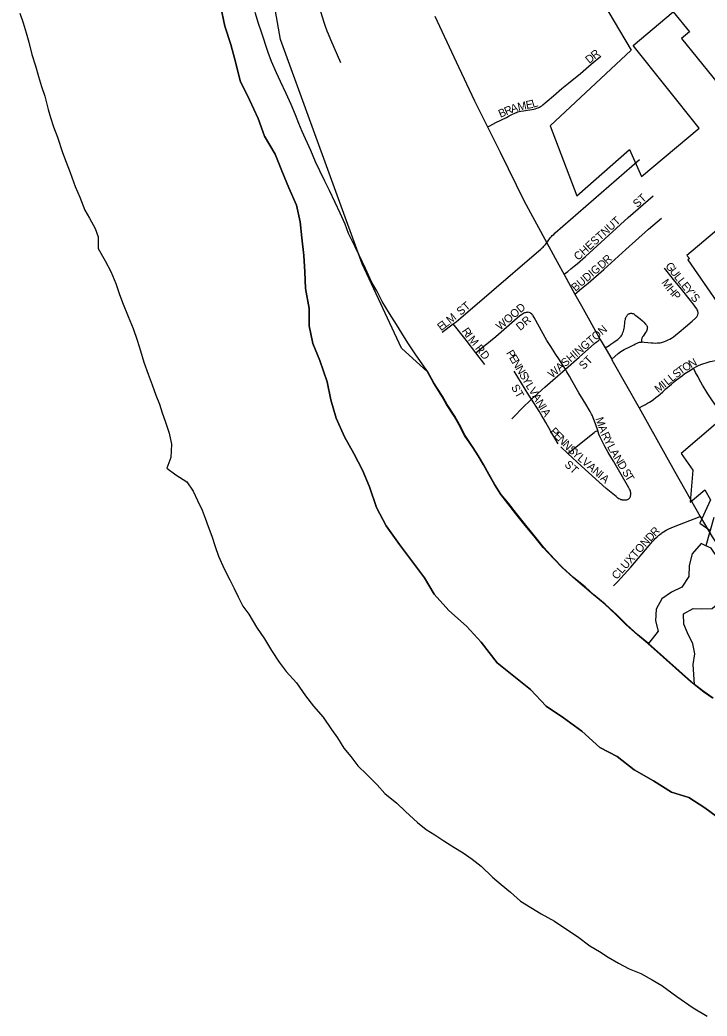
# Model space of a CAD drawing. Extents: x 1451455 to 1749751, y 218250 to 574981.
# Drawn here: x 1602988 to 1607283, y 238958 to 245182 of the extents above; entities that cross this region are included whole.
import ezdxf

# ---------------------------------------------------------------- set-up
doc = ezdxf.new("R2010")
doc.units = 0
for name, color, linetype in [('GM_X_City_Street', 7, 'Continuous'), ('GM_X_City_Street_Text', 7, 'Continuous'), ('GM_X_Corporation', 7, 'Continuous'), ('GM_X_County', 7, 'Continuous'), ('GM_X_Major_River', 7, 'Continuous'), ('GM_X_Township', 7, 'Continuous'), ('GM_X_US_Route', 7, 'Continuous')]:
    doc.layers.add(name, color=color, linetype=linetype)

msp = doc.modelspace()

# ---------------------------------------------------------------- linework, layer by layer
at = {"layer": 'GM_X_City_Street'}
for points in [[(1604994, 244913.7), (1604930.4, 245057.7), (1604915.8, 245092.2), (1604907.7, 245112.2), (1604897.3, 245139.8), (1604889, 245164.7), (1604817.3, 245403.4)], [(1605911.4, 244513), (1605925, 244520), (1605963.7, 244540), (1606028.4, 244573), (1606046.1, 244582.1), (1606066.3, 244592.6), (1606076.9, 244597.7), (1606084.7, 244601.2), (1606091.7, 244604.2), (1606099.1, 244606.8), (1606109.5, 244609.5), (1606119.9, 244611.6), (1606135.5, 244614.6), (1606187.2, 244622.4), (1606199.4, 244624.6), (1606208.9, 244626.8), (1606218.9, 244629.4), (1606227.8, 244632.7), (1606235.4, 244636.8), (1606241.9, 244640.7), (1606249.7, 244645.9), (1606257.5, 244652), (1606270.5, 244662.8), (1606282.9, 244673.5), (1606322.4, 244707.9), (1606376, 244752.7), (1606417.2, 244786.9), (1606491.2, 244847.7), (1606558.3, 244905.1), (1606618.6, 244954.5)], [(1606281.6, 243788.5), (1606298.7, 243814.3), (1606305.4, 243823.2), (1606310.4, 243828.7), (1606315.5, 243833.9), (1606324.6, 243842), (1606334.3, 243850.5), (1606860, 244310.1)], [(1606389.1, 243591.5), (1606399, 243599.6), (1606412.9, 243610.3), (1606431.8, 243625.5), (1606453, 243643.2), (1606470.3, 243658.4), (1606522.4, 243703.1), (1606790.3, 243946.3), (1606945.7, 244083.2)], [(1606457.5, 243468.5), (1606498.6, 243503.5), (1606540.6, 243537.9), (1606636.8, 243621.7), (1606775.1, 243746.9), (1606917.6, 243873.3), (1606997.5, 243942.9)], [(1605697, 243283.8), (1605713.9, 243296.1), (1605743.2, 243319.6), (1605935.2, 243485.6), (1606217.2, 243727), (1606243.7, 243749), (1606253.3, 243757.5), (1606258.7, 243762.7), (1606263.1, 243767.1), (1606269.8, 243774.4), (1606272.5, 243777.7), (1606281.6, 243788.5)], [(1607221.5, 243371.2), (1607218.1, 243376.8), (1607211.5, 243386.6), (1607201.5, 243400.5), (1607179.4, 243428.2), (1607123.4, 243499), (1607074.3, 243560.6), (1607017.5, 243630.9)], [(1606989.9, 243164.6), (1606997.7, 243166.4), (1607005.5, 243168.5), (1607016.8, 243172), (1607027.2, 243175.9), (1607040.8, 243182.2), (1607051.1, 243187.6), (1607060.5, 243193.8), (1607072.8, 243202.4), (1607085.8, 243211.9), (1607099.2, 243222.8), (1607109.7, 243231.5), (1607148.7, 243264.5), (1607190.8, 243299.6), (1607210.4, 243317.9), (1607215.6, 243322.6), (1607219.9, 243327.4), (1607224.2, 243333.9), (1607226.4, 243340), (1607227.3, 243346.5), (1607227.3, 243353), (1607226.4, 243358.2), (1607225.1, 243363.9), (1607221.5, 243371.2)], [(1605837, 243102.3), (1605852, 243114.5), (1605961.7, 243203.5), (1606113.3, 243334.1), (1606122.2, 243341.1), (1606129.1, 243346.3), (1606135.7, 243350.4), (1606139.3, 243352), (1606144.5, 243353.8), (1606147.1, 243354.5), (1606153.8, 243355.6), (1606160.4, 243355.6)], [(1606399.1, 242999.6), (1606382.5, 243024.7), (1606356.6, 243063.9), (1606338.2, 243092), (1606305.9, 243141.9), (1606282.3, 243179.6), (1606201.7, 243322.8), (1606195.1, 243333.6), (1606193.2, 243336.6), (1606190.8, 243340), (1606189.2, 243342), (1606186.8, 243344.3), (1606182.9, 243347.6), (1606181.9, 243348.3), (1606178, 243350.7), (1606176.5, 243351.3), (1606172, 243353.1), (1606168, 243354.4), (1606160.4, 243355.6)], [(1606646.6, 243132.1), (1606670.6, 243148.1), (1606682.4, 243155.9), (1606701, 243168.3), (1606714.5, 243177.7), (1606724.5, 243185), (1606733.6, 243192.9), (1606740.5, 243199.8), (1606745.3, 243205.9), (1606749.6, 243212.8), (1606754, 243221.1), (1606757.4, 243229.7), (1606760.1, 243237.1), (1606762.7, 243246.2), (1606764.8, 243255.4), (1606766.8, 243264.2), (1606767.7, 243273.8), (1606768.5, 243282), (1606769.2, 243289.2), (1606770, 243296.6), (1606771.1, 243304.9), (1606772.2, 243310), (1606773.8, 243315.6), (1606776.1, 243321.4), (1606778.1, 243325.8), (1606780.7, 243330.6), (1606783.5, 243334.8), (1606786.7, 243338.9), (1606790, 243342.5), (1606792.6, 243344.4), (1606795.6, 243346.2), (1606798.5, 243347.5), (1606801.9, 243348.3), (1606806.3, 243348.8), (1606810.6, 243348.8), (1606813.9, 243348.3), (1606816.7, 243347.7), (1606820.6, 243346.4), (1606824.7, 243344.4), (1606832.1, 243340.1), (1606838.8, 243335.4), (1606846, 243329.7), (1606855.5, 243321.8), (1606864.7, 243313.9), (1606878.5, 243301.4), (1606886.8, 243293.1), (1606899.2, 243280.3), (1606903.9, 243274.6), (1606906.8, 243270.5), (1606908.3, 243267.3), (1606909.6, 243262.5), (1606910, 243258.2), (1606909.6, 243253.4), (1606908.7, 243249.1), (1606906.8, 243243.7), (1606903.7, 243237.9), (1606898.7, 243229.6), (1606894, 243221.7), (1606888.3, 243213), (1606884, 243206.5), (1606880.5, 243200.9), (1606877.9, 243196.5), (1606876.2, 243193.1), (1606874.9, 243189.6), (1606874, 243185.6), (1606873.6, 243182.1), (1606873.1, 243177), (1606872.8, 243169.3)], [(1605626.2, 243230.5), (1605697, 243283.8)], [(1605837, 243102.3), (1605776.5, 243181.2), (1605697, 243283.8)], [(1606399.1, 242999.6), (1606483.7, 243074.9), (1606579.5, 243159), (1606590.6, 243168.7), (1606601.7, 243177.4), (1606608.8, 243182.1), (1606615.8, 243185.6)], [(1606686.9, 243061.5), (1606706.5, 243078.3), (1606727.7, 243096.5), (1606735.5, 243103), (1606744.2, 243109.5), (1606754.2, 243116.5), (1606765.5, 243123), (1606777.2, 243129.1), (1606792, 243136), (1606808, 243143.8), (1606824.5, 243151.6), (1606835.8, 243157.5), (1606845.3, 243162.2), (1606853.6, 243165.7), (1606861.4, 243167.9), (1606867.5, 243168.5), (1606872.8, 243169.3)], [(1606872.8, 243169.3), (1606878.8, 243169.4), (1606889.6, 243169), (1606912.2, 243166.4), (1606933, 243164.2), (1606946.9, 243163.3), (1606961.2, 243162.9), (1606972.4, 243163.4), (1606981.2, 243163.8), (1606989.9, 243164.6)], [(1605894, 243028), (1605837, 243102.3)], [(1607197.9, 243005), (1607221, 243017.6), (1607229.5, 243021.8), (1607243.4, 243027.9), (1607251.2, 243031), (1607262.7, 243035.2), (1607277.3, 243040.2), (1607289.7, 243044), (1607301.8, 243047.3), (1607315.6, 243050.6), (1607334.2, 243054.3), (1607366.1, 243059.7), (1607393.6, 243063.2), (1607534.2, 243076.2)], [(1606184.9, 242811.9), (1606169.8, 242836.4), (1606077.6, 242988.1)], [(1606184.9, 242811.9), (1606222.4, 242845.7), (1606251.2, 242870.9), (1606269.3, 242886.4), (1606303.2, 242915.3), (1606399.1, 242999.6)], [(1606599.9, 242615.6), (1606587.3, 242652.3), (1606579.7, 242674.8), (1606572.1, 242695.3), (1606567.1, 242707), (1606560.9, 242719.4), (1606551.6, 242736), (1606525.4, 242779.9), (1606481.6, 242852), (1606436.9, 242928.7), (1606422.6, 242955.1), (1606407.4, 242983.7), (1606399.1, 242999.6)], [(1606858.3, 242757.8), (1606881.6, 242770.6), (1606897.6, 242779.3), (1606910.9, 242786.7), (1606922.6, 242793.6), (1606933.7, 242800.7), (1606947.3, 242810.3), (1606962.2, 242821.6), (1606977.5, 242833.6), (1606989.8, 242843.9), (1607005.6, 242857.6), (1607026.4, 242876.1), (1607060.3, 242906), (1607071.9, 242916), (1607084.7, 242926.7), (1607114.8, 242950.2), (1607128.8, 242960.6), (1607144.5, 242971.8), (1607170, 242988.1), (1607197.9, 243005)], [(1607352.4, 242750.9), (1607317.2, 242802.3), (1607288.3, 242846.2), (1607275.8, 242865.8), (1607255.3, 242899), (1607244.5, 242917.4), (1607235.8, 242933.3), (1607226.7, 242950.9), (1607211.8, 242979), (1607197.9, 243005)], [(1606063.5, 242689.2), (1606143.8, 242771.6), (1606165.9, 242793.7), (1606184.9, 242811.9)], [(1606352.3, 242533.8), (1606304, 242614.4), (1606275.4, 242666.4), (1606260.6, 242692.1), (1606251, 242708.2), (1606233.1, 242737.1), (1606184.9, 242811.9)], [(1606413.6, 242472), (1606577.8, 242604.7), (1606581.6, 242607.5), (1606586, 242610.4), (1606590.3, 242612.5), (1606596.1, 242614.4), (1606599.9, 242615.6)], [(1606796.1, 242190.9), (1606799.8, 242195.4), (1606802.3, 242199.4), (1606804.4, 242204.5), (1606805.5, 242209.4), (1606806.4, 242215), (1606806.6, 242220.9), (1606806.1, 242227.2), (1606805.1, 242233.3), (1606803.5, 242239.1), (1606801.5, 242244), (1606798.2, 242250.6), (1606794.4, 242258), (1606786.4, 242272.4), (1606697.5, 242424.3), (1606665.8, 242479.9), (1606642.9, 242521.4), (1606629.1, 242546.3), (1606617.5, 242569.9), (1606607.2, 242594.4), (1606599.9, 242615.6)], [(1606413.6, 242472), (1606368.1, 242513.8)], [(1606796.1, 242190.9), (1606792.5, 242187.6), (1606788.7, 242185.1), (1606784.3, 242183.2), (1606780.1, 242181.9), (1606775.2, 242181.1), (1606769.4, 242180.7), (1606765.7, 242180.7), (1606760.5, 242181.1), (1606754.7, 242181.8), (1606752.5, 242182.2), (1606747.3, 242183.4), (1606744.9, 242184.2), (1606739.2, 242186.7), (1606732.4, 242190.1), (1606725.8, 242194.4), (1606714.1, 242203), (1606653.4, 242254.9), (1606498.4, 242394.1), (1606413.6, 242472)], [(1606698.5, 241645.8), (1606722.7, 241671.1), (1606764.8, 241715.8), (1606806.7, 241762.5), (1606829.2, 241788.7), (1606921.7, 241898), (1606943, 241922.8), (1606952.6, 241933.5), (1606959.6, 241940.8), (1606971.2, 241952.3), (1606981.1, 241961.5), (1606988.3, 241967.5), (1606996.1, 241973.8), (1606999.4, 241976.4), (1607011.3, 241984.2), (1607027.7, 241993.3), (1607044.8, 242001.5), (1607072.7, 242013.9), (1607241, 242080.1)]]:
    msp.add_lwpolyline(points, dxfattribs=at)
at = {"layer": 'GM_X_Corporation'}
for points in [[(1607317.8, 240943.7), (1607262.2, 240982.4), (1607202.1, 241028.4), (1607181.1, 241046.7), (1606913.4, 241285.1), (1606847.9, 241340), (1606776.6, 241402.9), (1606715.2, 241463.7), (1606643.9, 241530.7), (1606572.5, 241589.7), (1606517, 241638.4), (1606445.6, 241697.3), (1606376.3, 241760.3), (1606324.8, 241815), (1606259.6, 241885.9), (1606200.3, 241958.7), (1606147, 242023.5), (1606087.8, 242096.3), (1606038.5, 242161), (1605993, 242215.7), (1605953.7, 242278.3), (1605918.3, 242340.8), (1605885, 242401.3), (1605851.6, 242457.9), (1605818.1, 242510.4), (1605766.9, 242585.1), (1605731.6, 242653.7), (1605702.2, 242706.1), (1605655, 242778.8), (1605625.5, 242831.3), (1605572.4, 242914.1), (1605535.1, 242982.7), (1605372.7, 243130.3), (1605126.3, 243658.7), (1604616.6, 245058.8), (1604383.4, 246381.5)], [(1605991.7, 246372.4), (1606808.4, 244992.3), (1606301.8, 244519.6), (1606468.2, 244082.7), (1606798.6, 244372.1), (1606873.3, 244204.3), (1607233.4, 244506.4), (1606821.2, 245021.8), (1607071.7, 245232), (1607172.4, 245107.7), (1607123.3, 245066.6), (1607906.8, 244099.1)], [(1607436.3, 243944.5), (1607157.5, 243710.5), (1607173.8, 243690.3), (1607163.9, 243681.9), (1607343.3, 243419.4)], [(1607793.4, 243046.5), (1607120.2, 242473.3), (1607194.2, 242367.6), (1607176.8, 242168.4), (1607268.7, 242245.5), (1607305.1, 242182.4), (1607237.3, 242037), (1607300.5, 241992.8)]]:
    msp.add_lwpolyline(points, dxfattribs=at)
at = {"layer": 'GM_X_County'}
msp.add_lwpolyline([(1604241.4, 245270.8), (1604269.6, 245143.6), (1604305.7, 245029), (1604337.5, 244911.4), (1604364, 244801.3), (1604422.8, 244683.3), (1604476.3, 244566.1), (1604516.6, 244455), (1604582.8, 244342.4), (1604624.2, 244239.5), (1604668.4, 244132.9), (1604717.6, 244024.5), (1604738.9, 243919.3), (1604750.8, 243820), (1604762.8, 243710.4), (1604768.7, 243606.9), (1604772.8, 243503.5), (1604794.8, 243379.4), (1604796.8, 243271), (1604819.5, 243159.2), (1604862, 243053.6), (1604909.3, 242921.2), (1604931.2, 242807.6), (1604963.9, 242693.1), (1605016.8, 242576.8), (1605075, 242472.1), (1605128.5, 242368.8), (1605173.9, 242264.1), (1605216.1, 242135), (1605277.6, 242020.1), (1605360.4, 241904.6), (1605436.5, 241804.3), (1605517.7, 241695.1), (1605576.2, 241594.1), (1605668.3, 241491.5), (1605778.4, 241393.2), (1605871.1, 241294.3), (1605971.9, 241164.9), (1606075.7, 241081.4), (1606178.5, 240998.1), (1606277.1, 240893.2), (1606386.6, 240820.1), (1606499.4, 240736.8), (1606612.5, 240635.5), (1606721.1, 240579.1), (1606826.7, 240497.2), (1606947.6, 240426.6), (1607061.5, 240357.3), (1607169.1, 240323.3), (1607268.3, 240259), (1607379.9, 240177.6)], dxfattribs=at)
at = {"layer": 'GM_X_Major_River'}
for p, q in [((1607326, 242072.6), (1607275, 241896.1)), ((1606916.6, 241285.6), (1607203.9, 241029.7))]:
    msp.add_line(p, q, dxfattribs=at)
for points in [[(1605502.9, 243033.7), (1605463.4, 243088.3), (1605412.2, 243165), (1605374.9, 243223.6), (1605341.4, 243278.1), (1605298.2, 243346.8), (1605253, 243423.4), (1605219.7, 243490), (1605188.2, 243540.5), (1605147.2, 243629.1), (1605108, 243711.8), (1605082.6, 243764.2), (1605041.5, 243846.9), (1605020.1, 243905.2), (1604988.8, 243973.8), (1604957.5, 244040.3), (1604922.3, 244116.8), (1604892.9, 244173.3), (1604861.6, 244237.8), (1604836.2, 244294.2), (1604807, 244366.7), (1604752.2, 244483.6), (1604730.8, 244534), (1604709.4, 244588.4), (1604684.1, 244652.8), (1604652.8, 244721.3), (1604617.6, 244797.9), (1604592.2, 244850.3), (1604560.9, 244922.9), (1604539.5, 244977.2), (1604496.9, 245106), (1604479.5, 245158.3), (1604458.2, 245228.7)], [(1602987.7, 245223.2), (1603009, 245162.8)], [(1603009, 245162.8), (1603026.4, 245100.5), (1603043.7, 245042.1), (1603062.9, 244965.8), (1603084.2, 244895.3), (1603103.4, 244829), (1603122.8, 244766.6), (1603144.1, 244706.2), (1603165.2, 244621.8), (1603178.7, 244571.5), (1603198.1, 244513.1), (1603223.4, 244448.7), (1603254.4, 244354.1), (1603277.7, 244293.7), (1603301, 244229.3), (1603334.1, 244140.7), (1603361.4, 244074.2), (1603394.5, 243993.6), (1603422, 243943.2), (1603457.3, 243878.7), (1603476.7, 243826.3), (1603476, 243754.2), (1603521.1, 243677.5), (1603556.4, 243608.9), (1603587.6, 243534.4), (1603609, 243472), (1603628.4, 243415.6), (1603665.4, 243329), (1603696.6, 243254.4), (1603719.9, 243180), (1603741.1, 243113.6), (1603762.4, 243043.2), (1603789.6, 242968.7), (1603814.9, 242902.3), (1603838.2, 242837.8), (1603859.6, 242781.5), (1603877, 242727.1), (1603896.5, 242674.8), (1603919.7, 242600.4), (1603934.9, 242530), (1603932, 242447.8), (1603905.3, 242382), (1603962.9, 242339.2), (1604030.4, 242296.4), (1604069.8, 242237.8), (1604097.2, 242179.3), (1604126.6, 242118.8), (1604146, 242068.5), (1604165.5, 242016.1), (1604186.8, 241955.8), (1604208.2, 241891.4), (1604229.5, 241831), (1604264.7, 241752.4), (1604299.9, 241683.8), (1604327.4, 241629.4), (1604352.8, 241577), (1604382.2, 241518.5), (1604417.7, 241468), (1604466.8, 241387.2), (1604516.1, 241314.5), (1604561.3, 241241.8), (1604608.5, 241169.1), (1604651.9, 241110.5), (1604717.2, 241039.6), (1604772.3, 240958.7), (1604823.6, 240894), (1604882.9, 240825.2), (1604936.1, 240748.4), (1604973.6, 240695.8), (1605012.9, 240631.2), (1605056.3, 240578.6), (1605099.8, 240522), (1605157.2, 240467.2), (1605220.5, 240402.4), (1605267.9, 240347.7), (1605343.3, 240288.7), (1605398.8, 240235.9), (1605472.1, 240166.9), (1605527.6, 240124.2), (1605581.3, 240089.5), (1605636.9, 240052.8), (1605700.5, 240014), (1605758.1, 239977.3), (1605815.7, 239938.5), (1605871.3, 239893.8), (1605942.6, 239824.8), (1605996.1, 239780.1), (1606053.6, 239731.4), (1606117, 239676.5), (1606246.2, 239596.9), (1606329.8, 239549.8), (1606393.3, 239507), (1606472.8, 239454), (1606550.2, 239397), (1606609.8, 239360.2), (1606665.5, 239325.5), (1606729.1, 239288.7), (1606796.7, 239251.9), (1606868.4, 239223), (1606940, 239184.1), (1606999.7, 239149.4)], [(1606916.6, 241285.6), (1606851.1, 241340.4), (1606779.8, 241403.4), (1606718.4, 241464.2), (1606647.1, 241531.2), (1606575.7, 241590.1), (1606520.2, 241638.9), (1606448.8, 241697.8), (1606379.5, 241760.8), (1606328, 241815.5), (1606262.8, 241886.4), (1606203.5, 241959.2), (1606150.2, 242024), (1606091, 242096.8), (1606041.7, 242161.5), (1605996.2, 242216.2), (1605956.9, 242278.8), (1605921.6, 242341.3), (1605888.2, 242401.8), (1605854.8, 242458.3), (1605821.3, 242510.9), (1605770.1, 242585.6), (1605734.9, 242654.2), (1605705.4, 242706.6), (1605658.2, 242779.3), (1605628.7, 242831.8), (1605575.6, 242914.6), (1605538.3, 242983.2), (1605502.9, 243033.7)], [(1607275, 241896.1), (1607245.4, 241909.4), (1607190.7, 241845.9), (1607171.9, 241773.9), (1607169.1, 241703.8), (1607124.4, 241638.1), (1607060.1, 241606.8), (1606999.6, 241565.3), (1606964.9, 241499.6), (1606960.1, 241427.4), (1606977.4, 241363.1), (1606916.6, 241285.6)], [(1607203.9, 241029.7), (1607195.2, 241154.1), (1607206, 241220.2), (1607194.6, 241282.5), (1607161.4, 241353), (1607137.9, 241405.4), (1607136.6, 241471.6), (1607197, 241505), (1607249, 241502.4), (1607315, 241503.7), (1607375.6, 241557.1), (1607384.3, 241621.2), (1607375.1, 241697.5), (1607369.7, 241747.6), (1607352.4, 241816), (1607309.1, 241880.7), (1607275, 241896.1)], [(1607321, 240944.2), (1607265.4, 240982.9), (1607203.9, 241029.7)], [(1606999.7, 239149.4), (1607095, 239080.1), (1607196.3, 239008.8), (1607283.7, 238957.7)]]:
    msp.add_lwpolyline(points, dxfattribs=at)
at = {"layer": 'GM_X_Township'}
msp.add_lwpolyline([(1607379.9, 240177.6), (1607268.3, 240259), (1607169.1, 240323.3), (1607061.5, 240357.3), (1606947.6, 240426.6), (1606826.7, 240497.2), (1606721.1, 240579.1), (1606612.5, 240635.5), (1606499.4, 240736.8), (1606386.6, 240820.1), (1606277.1, 240893.2), (1606178.5, 240998.1), (1606075.7, 241081.4), (1605971.9, 241164.9), (1605871.1, 241294.3), (1605778.4, 241393.2), (1605668.3, 241491.5), (1605576.2, 241594.1), (1605517.7, 241695.1), (1605436.5, 241804.3), (1605360.4, 241904.6), (1605277.6, 242020.1), (1605216.1, 242135), (1605173.9, 242264.1), (1605128.5, 242368.8), (1605075, 242472.1), (1605016.8, 242576.8), (1604963.9, 242693.1), (1604931.2, 242807.6), (1604909.3, 242921.2), (1604862, 243053.6), (1604819.5, 243159.2), (1604796.8, 243271), (1604794.8, 243379.4), (1604772.8, 243503.5), (1604768.7, 243606.9), (1604762.8, 243710.4), (1604750.8, 243820), (1604738.9, 243919.3), (1604717.6, 244024.5), (1604668.4, 244132.9), (1604624.2, 244239.5), (1604582.8, 244342.4), (1604516.6, 244455), (1604476.3, 244566.1), (1604422.8, 244683.3), (1604364, 244801.3), (1604337.5, 244911.4), (1604305.7, 245029), (1604269.6, 245143.6), (1604241.4, 245270.8)], dxfattribs=at)
at = {"layer": 'GM_X_US_Route'}
for points in [[(1605580.7, 245204.5), (1605714.9, 244919), (1605829.2, 244676.8), (1605911.4, 244513), (1605990.7, 244354.9), (1606140.1, 244049.4), (1606281.6, 243788.5), (1606346.6, 243669.4)], [(1606346.6, 243669.4), (1606389.1, 243591.5), (1606457.5, 243468.5), (1606498.4, 243395.5)], [(1606498.4, 243395.5), (1606615.8, 243185.6), (1606646.6, 243132.1), (1606652.4, 243122), (1606686.9, 243061.5), (1606688.4, 243058.9), (1606858.3, 242757.8), (1607080.4, 242361.3), (1607241, 242080.1), (1607314.7, 241951.8), (1607353.8, 241891.9), (1607399.4, 241828.7), (1607443, 241779.8), (1607503.1, 241717.1), (1607575.7, 241648.7), (1607590.6, 241636.8)]]:
    msp.add_lwpolyline(points, dxfattribs=at)

# ---------------------------------------------------------------- texts
at = {"layer": 'GM_X_City_Street_Text'}
for s, rotation, p in [('R', 38.20087, (1606580.9, 244933.7)), ('D', 39.2921, (1606547, 244906)), ('M', 11.8998, (1606103.8, 244613.6)), ('E', 11.17529, (1606155.3, 244624.5)), ('L', 16.63219, (1606194.9, 244632.5)), ('B', 23.24562, (1605991.6, 244569.8)), ('R', 23.24841, (1606028, 244585.4)), ('A', 17.65391, (1606063.2, 244600.6)), ('ST', 42.50715, (1606847, 244005.6)), ('CHESTNUT', 42.22255, (1606477.5, 243675.7)), ('D', 43.19524, (1606626.4, 243622.2)), ('R', 42.88335, (1606658.5, 243652.3)), ('BUDIG', 40.46162, (1606460.4, 243482.5)), ('G', 308.47209, (1607019.2, 243643.7)), ('U', 308.45158, (1607046.6, 243609.3)), ('M', 305.50381, (1606995.9, 243540.9)), ('L', 308.4687, (1607073.9, 243574.8)), ('L', 308.47849, (1607095.8, 243547.2)), ('E', 308.45073, (1607117.7, 243519.7)), ('H', 309.47905, (1607028.8, 243494.9)), ('P', 310.04848, (1607057.1, 243460.6)), ('Y', 308.46595, (1607139.6, 243492.1)), ("'", 308.46064, (1607167, 243457.7)), ('ST', 39.81273, (1605743, 243332.7)), ('S', 311.55644, (1607177.1, 243445.1)), ('WOOD', 40.31643, (1605989.3, 243240.2)), ('E', 37.17588, (1605620.2, 243236.2)), ('L', 37.17164, (1605648.3, 243257.5)), ('M', 39.24468, (1605677.8, 243280)), ('DR', 40.60161, (1606115.1, 243237.2)), ('R', 304.69362, (1605747.6, 243237.8)), ('WASHINGTON', 40.73031, (1606314.8, 242941)), ('I', 304.6841, (1605770.2, 243205.2)), ('M', 311.15333, (1605786.4, 243182.3)), ('RD', 308.66248, (1605830.6, 243128.6)), ('P', 300.89875, (1606025.5, 243101.5)), ('E', 300.87355, (1606043.5, 243071.3)), ('N', 300.90961, (1606061.6, 243041.1)), ('ST', 44.99544, (1606511.6, 242994.1)), ('N', 28.56466, (1607183.1, 243005)), ('N', 300.89302, (1606084.2, 243003.3)), ('S', 39.16012, (1607091.9, 242940.4)), ('T', 35.65122, (1607118.6, 242962.1)), ('O', 31.93357, (1607146.4, 242982.1)), ('S', 300.87896, (1606106.8, 242965.6)), ('Y', 300.90961, (1606124.9, 242935.3)), ('I', 39.16597, (1607020.3, 242882)), ('L', 39.15747, (1607037.3, 242895.9)), ('L', 39.16012, (1607064.6, 242918.1)), ('ST', 299.74321, (1606056.5, 242887.1)), ('L', 300.87355, (1606147.5, 242897.6)), ('V', 300.90961, (1606165.5, 242867.3)), ('M', 39.16189, (1606979.3, 242848.7)), ('A', 300.89302, (1606188.1, 242829.6)), ('N', 300.89302, (1606210.7, 242791.8)), ('I', 300.89161, (1606233.3, 242754.1)), ('A', 301.69102, (1606245, 242734.5)), ('M', 288.55519, (1606585.1, 242690.4)), ('P', 314.04134, (1606297, 242606)), ('E', 314.04134, (1606321.4, 242580.7)), ('A', 289.88885, (1606602.4, 242639.2)), ('N', 314.03206, (1606345.9, 242555.4)), ('N', 314.03586, (1606376.5, 242523.8)), ('R', 295.58707, (1606619.4, 242592.8)), ('Y', 296.65053, (1606637, 242556.2)), ('S', 316.69711, (1606408.9, 242490.3)), ('Y', 319.03661, (1606436.1, 242464.7)), ('L', 297.51681, (1606657.1, 242516.1)), ('A', 300.48568, (1606674.7, 242482.4)), ('ST', 317.49162, (1606388, 242397.8)), ('L', 319.12334, (1606469.4, 242435.8)), ('V', 319.12251, (1606496.1, 242412.8)), ('N', 301.13798, (1606697.4, 242444)), ('D', 301.14789, (1606720.1, 242406.3)), ('A', 319.12664, (1606529.3, 242384)), ('N', 319.12664, (1606562.6, 242355.2)), ('S', 301.12601, (1606749.7, 242357.3)), ('I', 319.13623, (1606595.9, 242326.4)), ('A', 319.13245, (1606612.5, 242312)), ('T', 301.13993, (1606767.9, 242327.2)), ('R', 46.19997, (1606959.1, 241951.7)), ('CLUXTON', 48.65412, (1606718.9, 241681.9)), ('D', 48.00709, (1606929.9, 241919.3))]:
    msp.add_text(s, height=50, rotation=rotation, dxfattribs=at).set_placement(p)

doc.saveas('drawing.dxf')
